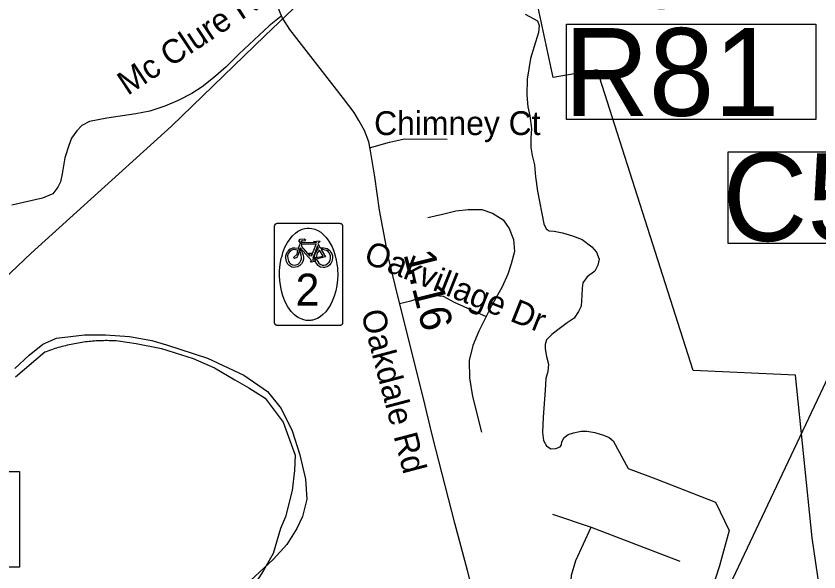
# Model space of a CAD drawing. Extents: x 1662474 to 1856135, y 779280 to 917889.
# Drawn here: x 1723605 to 1726808, y 814512 to 816729 of the extents above; entities that cross this region are included whole.
import ezdxf

# ---------------------------------------------------------------- set-up
doc = ezdxf.new("R2010")
doc.units = 0
for name, color, linetype in [('Exist Boundary Political City Limit New', 7, 'Continuous'), ('Exist Hydrographic Creek Single Shore', 7, 'Continuous'), ('Exist Railroad Structure Bridge Number Label', 7, 'Continuous'), ('Exist Road Non-System Type 51', 7, 'Continuous'), ('Exist Road Non-System Type 51 Label', 7, 'Continuous'), ('Exist Road Primary NC Shield Bike CELL', 7, 'Continuous'), ('Exist Road Primary NC Shield Bike NC Label', 7, 'Continuous'), ('Exist Road Secondary Structure Standard Bridge Number Label', 7, 'Continuous'), ('Exist Road Secondary Type 51 Attributed', 7, 'Continuous'), ('Exist Road Secondary Type 51 Label', 7, 'Continuous'), ('Exist Utilities Electrical Transmission Line', 7, 'Continuous'), ('Exist Vertical Profile Horizontal Axis Label Major', 7, 'Continuous'), ('Map Preparation Boundary City Limit Buffer Line', 7, 'Continuous'), ('Prop DGN Element Guardrail', 7, 'Continuous')]:
    doc.layers.add(name, color=color, linetype=linetype)

msp = doc.modelspace()

# ---------------------------------------------------------------- linework, layer by layer
at = {"layer": 'Exist Boundary Political City Limit New'}
for points in [[(1726810.1, 814449.4), (1726780.2, 814648.4), (1726714.2, 815297.2), (1726306.2, 815316), (1725923.5, 816514.5), (1725748.1, 816484.4), (1725687.9, 816762.9), (1725765, 816775), (1725786.8, 816778.4), (1725877.5, 816773.8), (1726039.2, 816765.6), (1726191, 816758.4), (1726196, 816878.2), (1726196.2, 816928.4), (1726202.2, 817090.1), (1726204.9, 817164.2), (1726214.2, 817418.8), (1726220, 817575.2), (1726222.9, 817625.4), (1726229.9, 817786.6), (1726833.6, 817760.2)], [(1723602.9, 815290.6), (1723720.4, 815389.7), (1723727.1, 815392.2), (1723734, 815394.8), (1723740.8, 815397.2), (1723747.6, 815399.7), (1723754.6, 815402), (1723761.5, 815404.2), (1723768.4, 815406.4), (1723775.4, 815408.5), (1723782.4, 815410.5), (1723789.4, 815412.5), (1723796.4, 815414.4), (1723803.5, 815416.1), (1723810.5, 815417.9), (1723817.6, 815419.5), (1723824.8, 815421), (1723831.9, 815422.5), (1723839, 815423.9), (1723846.1, 815425.2), (1723853.2, 815426.5), (1723860.5, 815427.8), (1723867.6, 815428.8), (1723874.9, 815429.9), (1723882, 815430.8), (1723889.2, 815431.7), (1723896.5, 815432.5), (1723903.8, 815433.2), (1723911, 815433.8), (1723918.2, 815434.4), (1723925.5, 815434.9), (1723932.8, 815435.2), (1723940, 815435.6), (1723947.2, 815435.9), (1723954.5, 815436), (1723961.9, 815436.1), (1723969.1, 815436.1), (1723976.4, 815436), (1723983.6, 815435.9), (1723990.9, 815435.7), (1723998.1, 815435.4), (1724005.4, 815435), (1724012.8, 815434.5), (1724084.2, 815423.5)], [(1724084.2, 815423.5), (1724185.9, 815403.9), (1724311.9, 815363.9), (1724396.6, 815325.9), (1724478.6, 815279.1), (1724534.1, 815246.9), (1724598.5, 815205.9), (1724671.1, 815110.1), (1724718.4, 814977.8), (1724715.5, 814916.4), (1724706.8, 814837.4), (1724680.4, 814732.1), (1724659.9, 814685.2), (1724630.6, 814585.8), (1724592.6, 814518.5), (1724554.6, 814460)]]:
    msp.add_lwpolyline(points, dxfattribs=at)
at = {"layer": 'Exist Hydrographic Creek Single Shore'}
for points in [[(1725636.5, 816737.4), (1725685.4, 816709.6), (1725691.6, 816691.8), (1725688.8, 816663.4), (1725671.9, 816607.5), (1725657.5, 816559.5), (1725644.4, 816477.1), (1725642.8, 816413.3), (1725646.8, 816367.9), (1725654.1, 816331.7), (1725660.9, 816280.8), (1725658.2, 816242.2), (1725658.2, 816204.6), (1725664.6, 816172.6), (1725673, 816135.4), (1725677.8, 816087.9), (1725685, 816030.6), (1725710.5, 815900.2), (1725719.5, 815880.5), (1725731.5, 815872.4), (1725751.5, 815871.9), (1725785.4, 815864.2), (1725825, 815852.2), (1725863, 815838), (1725902.4, 815808.9), (1725920.8, 815787.6), (1725930.8, 815759.8), (1725926.5, 815735.4), (1725913.4, 815711.5), (1725883.2, 815688.9), (1725866.4, 815665), (1725863.2, 815644), (1725862, 815615.4), (1725859.1, 815572.4), (1725849.4, 815550.9), (1725831, 815524.9), (1725804.2, 815506.2), (1725766.6, 815477.4), (1725742.2, 815459.8), (1725721, 815437.5), (1725715.2, 815419.6), (1725715.2, 815401.8), (1725721.8, 815371.6), (1725729.1, 815341.1), (1725727, 815311.8), (1725718.6, 815284.2), (1725716.2, 815236.9), (1725708.1, 815129.1), (1725704.8, 815068.4), (1725709.5, 815036.7), (1725721.2, 815015.4), (1725738.4, 815003.4), (1725757.8, 815004.1), (1725775.1, 815010.9), (1725781.4, 815019.6), (1725782.4, 815031.9), (1725791.9, 815048.2), (1725807.4, 815060.6), (1725829.4, 815067.7), (1725858.8, 815074.2), (1725882.4, 815074.5), (1725913.4, 815067.9), (1725948, 815058.2), (1725970.6, 815048.5), (1725986.9, 815035.1), (1726047.5, 814924.4), (1726157.8, 814883.1), (1726395.2, 814790.8), (1726449.4, 814677.1), (1726411.5, 814536.2), (1726335.8, 814302.9)], [(1723600.4, 815323.3), (1723657.2, 815376.3), (1723711.9, 815420.7), (1723766.8, 815445.1), (1723878.5, 815458.2), (1723962.5, 815458.2), (1724057.8, 815451.9), (1724147.5, 815435.1), (1724205.9, 815417.8), (1724369.4, 815364.5), (1724513.6, 815297.3), (1724608.8, 815231.9), (1724663.2, 815164.5), (1724706.1, 815074.8), (1724737.2, 814980), (1724759.6, 814882.4), (1724765.9, 814803.1), (1724747.8, 814733), (1724725.5, 814686.3), (1724685.6, 814622.5), (1724630.8, 814561.6), (1724539.9, 814478.2)]]:
    msp.add_lwpolyline(points, dxfattribs=at)
at = {"layer": 'Exist Railroad Structure Bridge Number Label'}
msp.add_lwpolyline([(1725800.5, 816696.5), (1726795.9, 816696.5), (1726795.9, 816316.7), (1725800.5, 816316.7)], close=True, dxfattribs=at)
at = {"layer": 'Exist Road Non-System Type 51'}
for p, q in [((1725745.1, 814743.2), (1725898.9, 814690.5)), ((1725898.9, 814690.5), (1726253.2, 814555.4))]:
    msp.add_line(p, q, dxfattribs=at)
for points in [[(1724662, 816727.2), (1724615, 816689.9), (1724494.8, 816578.1), (1724443.9, 816527.2), (1724392.9, 816482.6), (1724348.4, 816446.6), (1724306.1, 816420.9), (1724252.5, 816392), (1724199, 816369.8), (1724138.4, 816350), (1724083.5, 816338.8), (1723967, 816322.5), (1723898.4, 816308.9), (1723867.8, 816292.2), (1723848.4, 816271.9), (1723826.6, 816241.9), (1723815.8, 816212.8), (1723800, 816163.4), (1723789.2, 816100.4), (1723782.1, 816068.2), (1723772.5, 816046.4), (1723752, 816020.1), (1723711.4, 816003.4), (1723589.2, 815975.5)], [(1725014.8, 816203.1), (1725095, 816226.9), (1725154.4, 816239.9), (1725324.4, 816237.7)], [(1725247.5, 815926.4), (1725306.9, 815938.8), (1725358.9, 815951.9), (1725408.9, 815957.7), (1725463, 815957.9), (1725505.5, 815942.9), (1725548.4, 815916.7), (1725572.4, 815881.5), (1725589.2, 815838.8), (1725592.9, 815790.4), (1725579.8, 815740.6), (1725566.9, 815699.4), (1725544.6, 815649.5), (1725501.9, 815573.2), (1725480.9, 815530.9)], [(1725135.4, 815582.6), (1725179.9, 815594.2), (1725211.9, 815604.4), (1725242, 815608.9), (1725247, 815610.7), (1725278.8, 815615.4), (1725308.6, 815612), (1725353, 815587.9), (1725480.9, 815530.9)], [(1725480.9, 815530.9), (1725451.8, 815472.6), (1725427.6, 815414.9), (1725412.6, 815355.4), (1725414.4, 815287.1), (1725425.8, 815212.5), (1725461.9, 815069.2)], [(1725893.6, 814192.4), (1725838.9, 814350.4), (1725829.1, 814383.9), (1725821.2, 814420.4), (1725817.9, 814459), (1725821, 814499.2), (1725837.8, 814558.2), (1725898.9, 814690.5)]]:
    msp.add_lwpolyline(points, dxfattribs=at)
at = {"layer": 'Exist Road Primary NC Shield Bike CELL'}
for points in [[(1724646.7, 815902.8), (1724647.5, 815902.9), (1724680.5, 815902.9), (1724863.9, 815902.9), (1724897, 815902.8), (1724898.1, 815902.7), (1724898.8, 815902.6), (1724899.5, 815902.5), (1724900.3, 815902.3), (1724901, 815902), (1724902.3, 815901.4), (1724902.9, 815901), (1724903.5, 815900.5), (1724904.2, 815899.9), (1724905.2, 815898.9), (1724905.8, 815898.1), (1724906.1, 815897.7), (1724906.3, 815897.3), (1724906.6, 815896.8), (1724906.7, 815896.4), (1724907, 815895.9), (1724907.2, 815895.2), (1724907.4, 815894.2), (1724907.6, 815893.3), (1724907.6, 815893), (1724907.7, 815892.6), (1724907.7, 815859.1), (1724907.7, 815539.2), (1724907.7, 815506.1), (1724907.6, 815505), (1724907.5, 815504.3), (1724907.3, 815503.6), (1724907.1, 815502.8), (1724906.9, 815502.1), (1724906.2, 815500.8), (1724905.8, 815500.2), (1724905.4, 815499.6), (1724904.7, 815498.8), (1724904.3, 815498.4), (1724903.7, 815497.9), (1724903.4, 815497.7), (1724902.9, 815497.3), (1724902.5, 815497), (1724902.1, 815496.8), (1724901.6, 815496.5), (1724900.7, 815496.1), (1724900, 815495.9), (1724899.1, 815495.6), (1724898.6, 815495.6), (1724898.2, 815495.5), (1724897.8, 815495.5), (1724897.4, 815495.4), (1724896.9, 815495.4), (1724863.9, 815495.4), (1724680.5, 815495.4), (1724647.6, 815495.4), (1724646.9, 815495.5), (1724646.4, 815495.5), (1724645.7, 815495.6), (1724645, 815495.8), (1724644.3, 815496), (1724643.5, 815496.2), (1724642.8, 815496.6), (1724642.2, 815496.9), (1724641.6, 815497.3), (1724641, 815497.7), (1724640.7, 815498), (1724640.3, 815498.3), (1724640, 815498.6), (1724639.6, 815499.1), (1724639.2, 815499.5), (1724638.9, 815499.9), (1724638.6, 815500.4), (1724638.3, 815500.8), (1724638, 815501.3), (1724637.8, 815501.9), (1724637.6, 815502.4), (1724637.4, 815502.7), (1724637.3, 815503), (1724637.3, 815503.2), (1724637.2, 815503.4), (1724637.1, 815503.7), (1724637.1, 815503.9), (1724637, 815504.2), (1724637, 815504.4), (1724637, 815504.7), (1724636.9, 815504.9), (1724636.9, 815505.1), (1724636.9, 815505.4), (1724636.8, 815506), (1724636.8, 815539.2), (1724636.8, 815859.1), (1724636.8, 815892.1), (1724636.9, 815893.3), (1724637, 815893.9), (1724637.2, 815894.7), (1724637.4, 815895.4), (1724637.6, 815896.1), (1724638.3, 815897.5), (1724638.7, 815898.1), (1724639.1, 815898.7), (1724639.8, 815899.4), (1724640.8, 815900.4), (1724641.6, 815901), (1724642, 815901.2), (1724642.4, 815901.5), (1724642.9, 815901.7), (1724643.3, 815901.9), (1724643.8, 815902.1), (1724644.5, 815902.4), (1724645.4, 815902.6), (1724646.3, 815902.8)], [(1724772.2, 815514.9), (1724767.6, 815515.1), (1724763.2, 815515.5), (1724753.2, 815517.2), (1724742, 815521.3), (1724735.5, 815524.5), (1724730.1, 815527.5), (1724724.4, 815531.4), (1724716.4, 815537.3), (1724702.8, 815551.1), (1724689.2, 815569.1), (1724677.4, 815592.3), (1724669.2, 815613.1), (1724663.9, 815633.6), (1724658.3, 815664.4), (1724656.4, 815688.8), (1724656.3, 815700.7), (1724656.5, 815709.4), (1724656.8, 815715.6), (1724657.4, 815724.9), (1724658.9, 815739.2), (1724661.5, 815753.8), (1724663.5, 815763.2), (1724664.9, 815768.5), (1724667.6, 815778.1), (1724670.1, 815786.6), (1724678, 815807.1), (1724687.8, 815825.6), (1724698.6, 815841.2), (1724708.2, 815853), (1724719.6, 815863.8), (1724728.6, 815869.7), (1724733.1, 815872.5), (1724738.4, 815875.3), (1724747, 815879.2), (1724757.3, 815881.9), (1724766.7, 815883.4), (1724774.4, 815883.5), (1724785.3, 815882.4), (1724796.7, 815879.3), (1724809.7, 815873.7), (1724820.9, 815866.8), (1724830.7, 815858.5), (1724841.4, 815847.5), (1724850.1, 815836.1), (1724858.6, 815822.2), (1724865.8, 815808.6), (1724872.9, 815791.3), (1724878.5, 815773.3), (1724882.5, 815756.3), (1724885.5, 815739.7), (1724887, 815725.1), (1724887.5, 815717), (1724888.5, 815698), (1724887.6, 815677.7), (1724884.8, 815654.1), (1724880.6, 815633.4), (1724874.7, 815612.5), (1724866.9, 815592.3), (1724857.8, 815574.8), (1724849.3, 815561.6), (1724840.4, 815550.2), (1724829.2, 815538.5), (1724818.9, 815530.2), (1724807.6, 815523.7), (1724796.2, 815518.8), (1724789, 815516.9), (1724784.9, 815516.2), (1724781.5, 815515.5), (1724777.6, 815515.2)], [(1724791.7, 815829.6), (1724815.8, 815832.5), (1724817.6, 815830.6), (1724816.2, 815826.9), (1724810.2, 815825.1), (1724808.7, 815821.8), (1724818.8, 815804.7), (1724833.3, 815805.4), (1724846.1, 815802.5), (1724857.4, 815794), (1724862.7, 815785.4), (1724865.3, 815780.8), (1724867.1, 815773), (1724867.5, 815764.8), (1724866.5, 815756.3), (1724864.6, 815749.8), (1724861, 815742.9), (1724857.5, 815737.7), (1724850.8, 815732.3), (1724844.7, 815728.7), (1724836.3, 815726.7), (1724831, 815726.4), (1724820.2, 815728.1), (1724813.3, 815731.6), (1724810, 815734.4), (1724804.8, 815740.9), (1724801.4, 815747), (1724796.7, 815759.2), (1724795.7, 815765.1), (1724803.1, 815759.8), (1724808.9, 815749.9), (1724813.1, 815743.2), (1724818.4, 815739.4), (1724826.5, 815736.1), (1724832.6, 815735.9), (1724840.8, 815737.7), (1724848.3, 815742), (1724853.8, 815747.3), (1724858, 815754.5), (1724859.5, 815764.5), (1724859.2, 815772.7), (1724857.4, 815779.4), (1724853.9, 815785.5), (1724850.3, 815789.8), (1724844.3, 815794.3), (1724838.6, 815796.1), (1724829.3, 815797.9), (1724822.8, 815798.6), (1724840.3, 815769), (1724803.1, 815759.8), (1724795.7, 815765.1), (1724829.9, 815771.2), (1724815.7, 815795.7), (1724805.8, 815785.1), (1724803, 815766.6), (1724795.7, 815765.1), (1724796.1, 815772.9), (1724799.2, 815784.7), (1724804.7, 815792.9), (1724812.4, 815801.8), (1724807.5, 815812.3), (1724788.7, 815764.4), (1724795.8, 815765.1), (1724796.7, 815759.2), (1724788.3, 815758.2), (1724790.1, 815753), (1724795.2, 815750.3), (1724782.6, 815747.5), (1724779.5, 815751.3), (1724784, 815753.8), (1724739.3, 815804.9), (1724737.7, 815800), (1724743.9, 815791.7), (1724748, 815783.7), (1724750.7, 815775.1), (1724752.2, 815767.7), (1724751.4, 815760.2), (1724749.3, 815750.3), (1724744.4, 815741.4), (1724737.5, 815734.6), (1724729.8, 815729.8), (1724720.2, 815727.5), (1724713.2, 815726.9), (1724706, 815727.8), (1724693.7, 815735.3), (1724689.7, 815739.9), (1724684, 815750.2), (1724681.6, 815763.2), (1724681.4, 815772.4), (1724683.8, 815780.6), (1724687.4, 815787.9), (1724691.5, 815793.2), (1724697.6, 815799.2), (1724702.9, 815802.5), (1724709.8, 815804.6), (1724716.8, 815805.2), (1724732.1, 815803.6), (1724735.6, 815795.3), (1724730.9, 815776.4), (1724724.8, 815766.4), (1724716, 815762.3), (1724712.5, 815765.8), (1724726.8, 815780.3), (1724729.9, 815794), (1724726.6, 815795.5), (1724720.7, 815797.4), (1724711.1, 815797.7), (1724705.7, 815796), (1724698.2, 815791.7), (1724691.1, 815782.4), (1724688, 815772.7), (1724689.3, 815762), (1724692, 815752.1), (1724695.5, 815745.6), (1724700.6, 815741.7), (1724707.9, 815737.2), (1724714.3, 815736.1), (1724722.4, 815736.6), (1724730.1, 815739.9), (1724736.9, 815746.7), (1724741.2, 815754.8), (1724743.6, 815760.6), (1724744.3, 815768), (1724743.2, 815775.9), (1724739.5, 815785), (1724732.1, 815803.6), (1724739.7, 815825.3), (1724745.2, 815819.6), (1724742.2, 815811.1), (1724777.8, 815771.2), (1724776.8, 815776.3), (1724773, 815782.6), (1724774.7, 815784.1), (1724785, 815784.1), (1724783, 815776.7), (1724784, 815771.6), (1724803, 815819.2), (1724745.2, 815819.6), (1724739.7, 815825.3), (1724733.1, 815832.4), (1724738.8, 815839.1), (1724754.1, 815841.1), (1724760.2, 815836.3), (1724757, 815832), (1724747.6, 815833), (1724741.3, 815831.6), (1724742.7, 815830.3), (1724746, 815830.3), (1724744.5, 815827.1), (1724803.7, 815826.6), (1724804.1, 815828)]]:
    msp.add_lwpolyline(points, close=True, dxfattribs=at)
at = {"layer": 'Exist Road Secondary Structure Standard Bridge Number Label'}
msp.add_lwpolyline([(1722974.9, 814913.3), (1723619, 814913.3), (1723619, 814531), (1722974.9, 814531)], close=True, dxfattribs=at)
at = {"layer": 'Exist Road Secondary Type 51 Attributed'}
msp.add_lwpolyline([(1725469.7, 814269.2), (1725406.1, 814517.6), (1725355.4, 814706.7), (1725266, 815053.4), (1725228.9, 815209.9), (1725130.6, 815602), (1725090.9, 815765.6), (1725055.7, 815955.5), (1725036.6, 816087.8), (1725018.1, 816199.7), (1725012.8, 816228.3), (1724995.8, 816273), (1724972.5, 816312.3), (1724953.8, 816344.5), (1724911.7, 816400.9), (1724697.1, 816675.4), (1724666.7, 816723.6), (1724645.3, 816774.9)], dxfattribs=at)
at = {"layer": 'Exist Utilities Electrical Transmission Line'}
msp.add_lwpolyline([(1722056.4, 814211.5), (1722378.9, 814528.9), (1722668.3, 814796.8), (1722743.8, 814891.4), (1723015.9, 815165.2), (1723256.8, 815392.1), (1723447.4, 815577.2), (1723666.2, 815783.8), (1724225, 816289.8), (1724598.3, 816650.1), (1725333.8, 817353.7), (1726207.1, 818174.9), (1726600.6, 818559.1), (1727046.2, 818970.5), (1727339.2, 819336.1), (1727602, 819684.3), (1727958.2, 819833.3), (1728373.4, 820206.4), (1728482, 820282), (1728773.5, 820525.9), (1729250, 820911.2), (1729725.3, 821278.5)], dxfattribs=at)
at = {"layer": 'Exist Vertical Profile Horizontal Axis Label Major'}
msp.add_line((1726023.4, 813552.8), (1727087.2, 815803.6), dxfattribs=at)
msp.add_lwpolyline([(1726445.8, 816187.6), (1727728.6, 816187.6), (1727728.6, 815822.7), (1726445.8, 815822.7)], close=True, dxfattribs=at)
at = {"layer": 'Map Preparation Boundary City Limit Buffer Line'}
for points in [[(1726810.1, 814449.4), (1726780.2, 814648.4), (1726714.2, 815297.2), (1726306.2, 815316), (1725923.5, 816514.5), (1725748.1, 816484.4), (1725687.9, 816762.9), (1725765, 816775), (1725786.8, 816778.4), (1725877.5, 816773.8), (1726039.2, 816765.6), (1726191, 816758.4), (1726196, 816878.2), (1726196.2, 816928.4), (1726202.2, 817090.1), (1726204.9, 817164.2), (1726214.2, 817418.8), (1726220, 817575.2), (1726222.9, 817625.4), (1726229.9, 817786.6), (1726833.6, 817760.2)], [(1723602.9, 815290.6), (1723720.4, 815389.7), (1723727.1, 815392.2), (1723734, 815394.8), (1723740.8, 815397.2), (1723747.6, 815399.7), (1723754.6, 815402), (1723761.5, 815404.2), (1723768.4, 815406.4), (1723775.4, 815408.5), (1723782.4, 815410.5), (1723789.4, 815412.5), (1723796.4, 815414.4), (1723803.5, 815416.1), (1723810.5, 815417.9), (1723817.6, 815419.5), (1723824.8, 815421), (1723831.9, 815422.5), (1723839, 815423.9), (1723846.1, 815425.2), (1723853.2, 815426.5), (1723860.5, 815427.8), (1723867.6, 815428.8), (1723874.9, 815429.9), (1723882, 815430.8), (1723889.2, 815431.7), (1723896.5, 815432.5), (1723903.8, 815433.2), (1723911, 815433.8), (1723918.2, 815434.4), (1723925.5, 815434.9), (1723932.8, 815435.2), (1723940, 815435.6), (1723947.2, 815435.9), (1723954.5, 815436), (1723961.9, 815436.1), (1723969.1, 815436.1), (1723976.4, 815436), (1723983.6, 815435.9), (1723990.9, 815435.7), (1723998.1, 815435.4), (1724005.4, 815435), (1724012.8, 815434.5), (1724084.2, 815423.5)], [(1724084.2, 815423.5), (1724185.9, 815403.9), (1724311.9, 815363.9), (1724396.6, 815325.9), (1724478.6, 815279.1), (1724534.1, 815246.9), (1724598.5, 815205.9), (1724671.1, 815110.1), (1724718.4, 814977.8), (1724715.5, 814916.4), (1724706.8, 814837.4), (1724680.4, 814732.1), (1724659.9, 814685.2), (1724630.6, 814585.8), (1724592.6, 814518.5), (1724554.6, 814460)]]:
    msp.add_lwpolyline(points, dxfattribs=at)

# ---------------------------------------------------------------- texts
at = {"layer": 'Exist Railroad Structure Bridge Number Label'}
msp.add_text('R81', height=350, dxfattribs=at).set_placement((1725791.6, 816331.3))
at = {"layer": 'Exist Road Non-System Type 51 Label'}
for s, rotation, p in [('Mc Clure Rd', 33.5914, (1724050.6, 816410.5)), ('Oakvillage Dr', 338.2105, (1724987.2, 815748.3))]:
    msp.add_text(s, height=95, rotation=rotation, dxfattribs=at).set_placement(p)
msp.add_text('Chimney Ct', height=95, dxfattribs=at).set_placement((1725033.6, 816254.7))
at = {"layer": 'Exist Road Primary NC Shield Bike NC Label'}
msp.add_text('2', height=127.5, dxfattribs=at).set_placement((1724720.5, 815574.5))
at = {"layer": 'Exist Road Secondary Type 51 Label'}
msp.add_text('Oakdale Rd', height=95, rotation=284.8244, dxfattribs=at).set_placement((1724980.4, 815546.3))
at = {"layer": 'Exist Vertical Profile Horizontal Axis Label Major'}
msp.add_text('C507', height=350, dxfattribs=at).set_placement((1726423.6, 815832.4))
at = {"layer": 'Prop DGN Element Guardrail'}
msp.add_text('1.16', height=125, rotation=284.0768, dxfattribs=at).set_placement((1725150.3, 815780.2))

doc.saveas('drawing.dxf')
